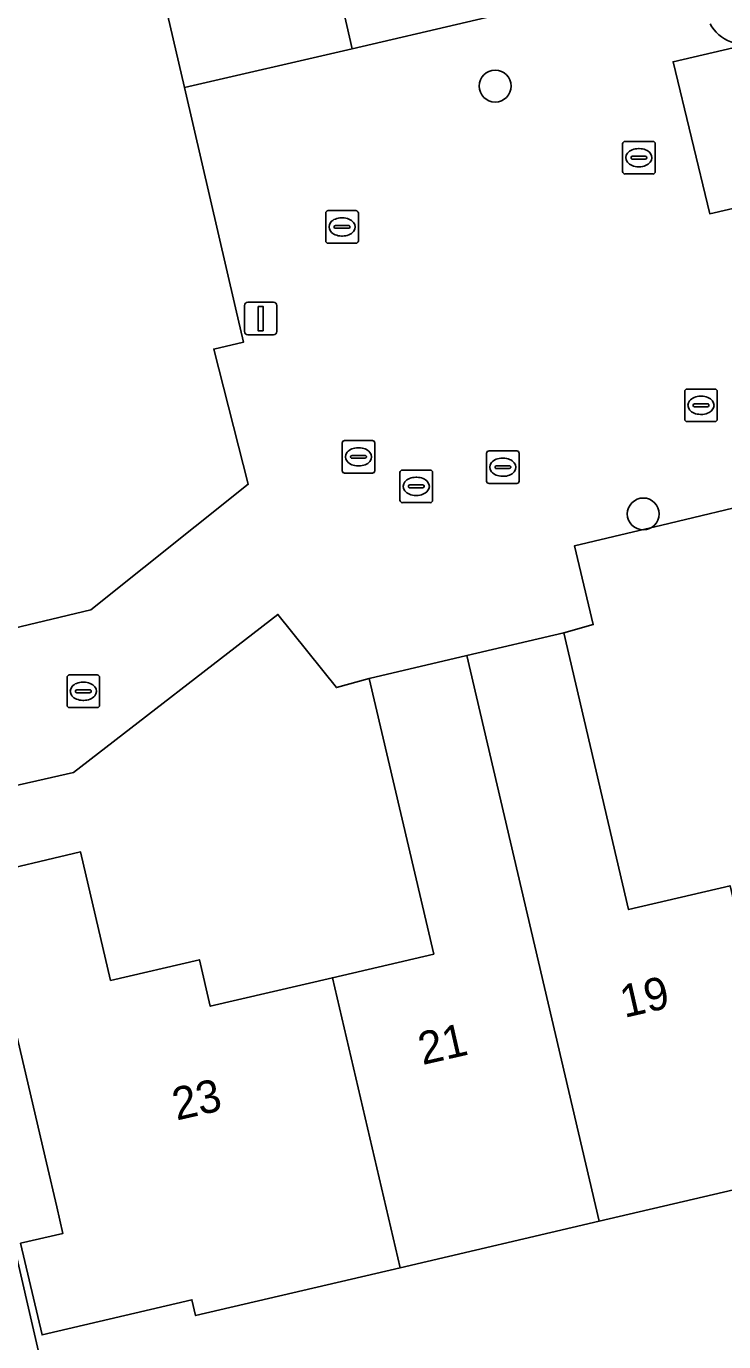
# Model space of a CAD drawing. Extents: x 158455 to 159797, y 387218 to 388672.
# Drawn here: x 159097.56 to 159118.98, y 388438.04 to 388478.42 of the extents above; entities that cross this region are included whole.
import ezdxf

# ---------------------------------------------------------------- set-up
doc = ezdxf.new("R2010")
doc.units = 0
for name, color, linetype in [('IMGEO_Boom', 7, 'Continuous'), ('IMGEO_Brandkraan', 7, 'Continuous'), ('IMGEO_Erf', 7, 'Continuous'), ('IMGEO_Groenvoorziening', 7, 'Continuous'), ('IMGEO_Kolk', 7, 'Continuous'), ('IMGEO_Lichtmast', 7, 'Continuous'), ('IMGEO_Pand', 7, 'Continuous'), ('IMGEO_Pand_nummerreeks', 7, 'Continuous'), ('IMGEO_Parkeervlak_open', 7, 'Continuous'), ('IMGEO_Rijbaan_lokaal_open', 7, 'Continuous'), ('IMGEO_Rioolput', 7, 'Continuous')]:
    doc.layers.add(name, color=color, linetype=linetype)

msp = doc.modelspace()

# ---------------------------------------------------------------- linework, layer by layer
at = {"layer": 'IMGEO_Boom'}
for centre in [(159111.96, 388476.588), (159116.509, 388463.453)]:
    msp.add_circle(centre, 0.489, dxfattribs=at)
at = {"layer": 'IMGEO_Brandkraan'}
for p, q in [((159111.696, 388464.462), (159111.696, 388465.314)), ((159111.771, 388465.388), (159112.623, 388465.388)), ((159112.697, 388465.314), (159112.697, 388464.462)), ((159111.955, 388464.882), (159111.955, 388464.894)), ((159111.998, 388464.931), (159112.396, 388464.931)), ((159112.184, 388465.168), (159112.209, 388465.168)), ((159112.439, 388464.894), (159112.439, 388464.882)), ((159112.393, 388464.845), (159111.995, 388464.845)), ((159112.207, 388464.608), (159112.182, 388464.608)), ((159112.623, 388464.388), (159111.771, 388464.388))]:
    msp.add_line(p, q, dxfattribs=at)
for points in [[(159111.696, 388464.462), (159111.696, 388465.314)], [(159111.771, 388465.388), (159112.623, 388465.388)], [(159112.697, 388465.314), (159112.697, 388464.462)], [(159112.623, 388464.388), (159111.771, 388464.388)]]:
    msp.add_lwpolyline(points, dxfattribs=at)
for centre, radius, start, end in [((159111.773, 388465.312), 0.0765, 91.552, 178.448), ((159111.773, 388465.312), 0.0765, 91.552, 178.448), ((159112.621, 388465.312), 0.0765, 1.552, 88.448), ((159112.621, 388465.312), 0.0765, 1.552, 88.448), ((159111.995, 388464.891), 0.0403, 85.8775, 175.7526), ((159112.4, 388464.893), 0.0386, 1.7309, 96.639), ((159111.992, 388464.881), 0.0366, 178.938, 274.7102), ((159112.396, 388464.888), 0.043, 264.8664, 352.4533), ((159111.773, 388464.464), 0.0765, 181.552, 268.448), ((159111.773, 388464.464), 0.0765, 181.552, 268.448), ((159112.621, 388464.464), 0.0765, 271.552, 358.448), ((159112.621, 388464.464), 0.0765, 271.552, 358.448)]:
    msp.add_arc(centre, radius, start, end, dxfattribs=at)
for centre, major_axis, ratio, start_param, end_param in [((159112.183, 388464.888), (-0.387, 0.002), 0.722429, 4.712389, 7.853982), ((159112.208, 388464.888), (-0.39, 0.002), 0.717154, 1.570796, 4.712389)]:
    msp.add_ellipse(centre, major_axis=major_axis, ratio=ratio, start_param=start_param, end_param=end_param, dxfattribs=at)
at = {"layer": 'IMGEO_Erf'}
for points in [[(159105.576, 388486.424), (159107.565, 388477.734), (159118.107, 388480.202)], [(159088.727, 388481.474), (159089.617, 388477.765), (159090.503, 388474.075), (159095.946, 388475.382), (159096.532, 388472.94), (159097.118, 388470.5), (159091.716, 388469.203), (159092.604, 388465.504), (159093.481, 388461.853), (159094.826, 388462.176), (159095.46, 388459.536), (159099.536, 388460.511), (159104.375, 388464.364), (159103.315, 388468.514), (159104.227, 388468.725), (159103.983, 388469.777), (159102.415, 388476.54), (159101.475, 388480.592)], [(159120.244, 388463.863), (159117.075, 388463.11), (159115.997, 388462.854), (159114.396, 388462.473), (159114.974, 388460.058), (159114.074, 388459.803), (159116.06, 388451.309), (159119.178, 388452.038)], [(159121.255, 388443.166), (159115.151, 388441.739), (159109.045, 388440.312), (159102.758, 388438.842), (159102.645, 388439.327), (159098.041, 388438.251), (159097.383, 388441.063), (159098.681, 388441.366), (159098.49, 388442.181), (159098.173, 388443.537), (159096.113, 388452.348), (159099.226, 388453.076), (159100.148, 388449.132), (159102.873, 388449.769), (159103.208, 388448.338), (159106.961, 388449.215), (159110.073, 388449.943), (159108.094, 388458.406), (159107.081, 388458.124), (159105.285, 388460.37), (159099.003, 388455.518), (159094.086, 388454.399)], [(159094.465, 388452.756), (159100.57, 388426.284), (159134.796, 388433.785), (159134.557, 388434.908), (159138.018, 388435.745), (159137.69, 388437.148), (159141.242, 388437.978), (159141.574, 388436.559), (159188.655, 388447.639)]]:
    msp.add_lwpolyline(points, dxfattribs=at)
at = {"layer": 'IMGEO_Groenvoorziening'}
msp.add_lwpolyline([(159118.563, 388478.497), (159118.619, 388478.405), (159118.683, 388478.319), (159118.754, 388478.239), (159118.833, 388478.166), (159118.917, 388478.1), (159119.007, 388478.041), (159119.102, 388477.991), (159119.201, 388477.95), (159119.304, 388477.918), (159119.409, 388477.895), (159119.515, 388477.881), (159119.622, 388477.878), (159119.73, 388477.883), (159119.836, 388477.898), (159119.886, 388477.909), (159121.825, 388478.362), (159122.243, 388476.631), (159126.925, 388477.725), (159136.22, 388479.897)], dxfattribs=at)
msp.add_lwpolyline([(159094.465, 388452.756), (159083.566, 388444.249), (159097.514, 388424.087), (159101.044, 388424.926), (159129.676, 388431.727), (159136.254, 388433.137), (159149.139, 388435.097), (159153.628, 388435.917), (159168.126, 388439.011), (159189.219, 388444.902), (159188.655, 388447.639), (159141.574, 388436.559), (159141.703, 388436.008), (159138.15, 388435.178), (159138.023, 388435.724), (159138.018, 388435.745), (159134.557, 388434.908), (159134.796, 388433.785), (159100.57, 388426.284)], close=True, dxfattribs=at)
at = {"layer": 'IMGEO_Kolk'}
for p, q in [((159115.875, 388473.963), (159115.875, 388474.815)), ((159115.95, 388474.889), (159116.802, 388474.889)), ((159116.363, 388474.669), (159116.388, 388474.669)), ((159116.876, 388474.815), (159116.876, 388473.963)), ((159116.134, 388474.383), (159116.134, 388474.395)), ((159116.572, 388474.346), (159116.174, 388474.346)), ((159116.177, 388474.432), (159116.575, 388474.432)), ((159116.618, 388474.395), (159116.618, 388474.383)), ((159116.802, 388473.889), (159115.95, 388473.889)), ((159116.386, 388474.109), (159116.361, 388474.109)), ((159106.756, 388471.838), (159106.756, 388472.69)), ((159106.831, 388472.764), (159107.683, 388472.764)), ((159107.757, 388472.69), (159107.757, 388471.838)), ((159107.015, 388472.258), (159107.015, 388472.27)), ((159107.453, 388472.221), (159107.055, 388472.221)), ((159107.058, 388472.307), (159107.456, 388472.307)), ((159107.244, 388472.544), (159107.269, 388472.544)), ((159107.499, 388472.27), (159107.499, 388472.258)), ((159107.683, 388471.764), (159106.831, 388471.764)), ((159107.267, 388471.984), (159107.242, 388471.984)), ((159117.782, 388466.362), (159117.782, 388467.214)), ((159117.857, 388467.288), (159118.709, 388467.288)), ((159118.27, 388467.068), (159118.295, 388467.068)), ((159118.783, 388467.214), (159118.783, 388466.362)), ((159118.041, 388466.782), (159118.041, 388466.794)), ((159118.479, 388466.745), (159118.081, 388466.745)), ((159118.084, 388466.831), (159118.482, 388466.831)), ((159118.293, 388466.508), (159118.268, 388466.508)), ((159118.525, 388466.794), (159118.525, 388466.782)), ((159118.709, 388466.288), (159117.857, 388466.288)), ((159109.036, 388463.873), (159109.036, 388464.725)), ((159109.111, 388464.799), (159109.963, 388464.799)), ((159109.524, 388464.579), (159109.549, 388464.579)), ((159110.037, 388464.725), (159110.037, 388463.873)), ((159109.295, 388464.293), (159109.295, 388464.305)), ((159109.733, 388464.256), (159109.335, 388464.256)), ((159109.338, 388464.342), (159109.736, 388464.342)), ((159109.779, 388464.305), (159109.779, 388464.293)), ((159109.963, 388463.799), (159109.111, 388463.799)), ((159109.547, 388464.019), (159109.522, 388464.019)), ((159098.809, 388457.583), (159098.809, 388458.435)), ((159098.884, 388458.509), (159099.736, 388458.509)), ((159099.81, 388458.435), (159099.81, 388457.583)), ((159099.111, 388458.052), (159099.509, 388458.052)), ((159099.297, 388458.289), (159099.322, 388458.289)), ((159099.068, 388458.003), (159099.068, 388458.015)), ((159099.506, 388457.966), (159099.108, 388457.966)), ((159099.32, 388457.729), (159099.295, 388457.729)), ((159099.552, 388458.015), (159099.552, 388458.003)), ((159099.736, 388457.509), (159098.884, 388457.509))]:
    msp.add_line(p, q, dxfattribs=at)
for points in [[(159115.875, 388473.963), (159115.875, 388474.815)], [(159115.95, 388474.889), (159116.802, 388474.889)], [(159116.876, 388474.815), (159116.876, 388473.963)], [(159116.802, 388473.889), (159115.95, 388473.889)], [(159106.756, 388471.838), (159106.756, 388472.69)], [(159106.831, 388472.764), (159107.683, 388472.764)], [(159107.757, 388472.69), (159107.757, 388471.838)], [(159107.683, 388471.764), (159106.831, 388471.764)], [(159117.782, 388466.362), (159117.782, 388467.214)], [(159117.857, 388467.288), (159118.709, 388467.288)], [(159118.783, 388467.214), (159118.783, 388466.362)], [(159118.709, 388466.288), (159117.857, 388466.288)], [(159109.036, 388463.873), (159109.036, 388464.725)], [(159109.111, 388464.799), (159109.963, 388464.799)], [(159110.037, 388464.725), (159110.037, 388463.873)], [(159109.963, 388463.799), (159109.111, 388463.799)], [(159098.809, 388457.583), (159098.809, 388458.435)], [(159098.884, 388458.509), (159099.736, 388458.509)], [(159099.81, 388458.435), (159099.81, 388457.583)], [(159099.736, 388457.509), (159098.884, 388457.509)]]:
    msp.add_lwpolyline(points, dxfattribs=at)
for centre, radius, start, end in [((159115.952, 388474.813), 0.0765, 91.552, 178.448), ((159115.952, 388474.813), 0.0765, 91.552, 178.448), ((159116.8, 388474.813), 0.0765, 1.552, 88.448), ((159116.8, 388474.813), 0.0765, 1.552, 88.448), ((159116.174, 388474.392), 0.0403, 85.8775, 175.7526), ((159116.171, 388474.382), 0.0366, 178.938, 274.7102), ((159116.575, 388474.389), 0.043, 264.8664, 352.4533), ((159116.579, 388474.394), 0.0386, 1.7309, 96.639), ((159115.952, 388473.965), 0.0765, 181.552, 268.448), ((159115.952, 388473.965), 0.0765, 181.552, 268.448), ((159116.8, 388473.965), 0.0765, 271.552, 358.448), ((159116.8, 388473.965), 0.0765, 271.552, 358.448), ((159106.833, 388472.688), 0.0765, 91.552, 178.448), ((159106.833, 388472.688), 0.0765, 91.552, 178.448), ((159107.681, 388472.688), 0.0765, 1.552, 88.448), ((159107.681, 388472.688), 0.0765, 1.552, 88.448), ((159107.055, 388472.267), 0.0403, 85.8775, 175.7526), ((159107.052, 388472.257), 0.0366, 178.938, 274.7102), ((159107.456, 388472.264), 0.043, 264.8664, 352.4533), ((159107.46, 388472.269), 0.0386, 1.7309, 96.639), ((159106.833, 388471.84), 0.0765, 181.552, 268.448), ((159106.833, 388471.84), 0.0765, 181.552, 268.448), ((159107.681, 388471.84), 0.0765, 271.552, 358.448), ((159107.681, 388471.84), 0.0765, 271.552, 358.448), ((159117.859, 388467.212), 0.0765, 91.552, 178.448), ((159117.859, 388467.212), 0.0765, 91.552, 178.448), ((159118.707, 388467.212), 0.0765, 1.552, 88.448), ((159118.707, 388467.212), 0.0765, 1.552, 88.448), ((159118.081, 388466.791), 0.0403, 85.8775, 175.7526), ((159118.078, 388466.781), 0.0366, 178.938, 274.7102), ((159118.482, 388466.788), 0.043, 264.8664, 352.4533), ((159118.486, 388466.793), 0.0386, 1.7309, 96.639), ((159117.859, 388466.364), 0.0765, 181.552, 268.448), ((159117.859, 388466.364), 0.0765, 181.552, 268.448), ((159118.707, 388466.364), 0.0765, 271.552, 358.448), ((159118.707, 388466.364), 0.0765, 271.552, 358.448), ((159109.113, 388464.723), 0.0765, 91.552, 178.448), ((159109.113, 388464.723), 0.0765, 91.552, 178.448), ((159109.961, 388464.723), 0.0765, 1.552, 88.448), ((159109.961, 388464.723), 0.0765, 1.552, 88.448), ((159109.335, 388464.302), 0.0403, 85.8775, 175.7526), ((159109.332, 388464.292), 0.0366, 178.938, 274.7102), ((159109.736, 388464.299), 0.043, 264.8664, 352.4533), ((159109.74, 388464.304), 0.0386, 1.7309, 96.639), ((159109.113, 388463.875), 0.0765, 181.552, 268.448), ((159109.113, 388463.875), 0.0765, 181.552, 268.448), ((159109.961, 388463.875), 0.0765, 271.552, 358.448), ((159109.961, 388463.875), 0.0765, 271.552, 358.448), ((159098.886, 388458.433), 0.0765, 91.552, 178.448), ((159098.886, 388458.433), 0.0765, 91.552, 178.448), ((159099.734, 388458.433), 0.0765, 1.552, 88.448), ((159099.734, 388458.433), 0.0765, 1.552, 88.448), ((159099.108, 388458.012), 0.0403, 85.8775, 175.7526), ((159099.513, 388458.014), 0.0386, 1.7309, 96.639), ((159099.105, 388458.002), 0.0366, 178.938, 274.7102), ((159099.509, 388458.009), 0.043, 264.8664, 352.4533), ((159098.886, 388457.585), 0.0765, 181.552, 268.448), ((159098.886, 388457.585), 0.0765, 181.552, 268.448), ((159099.734, 388457.585), 0.0765, 271.552, 358.448), ((159099.734, 388457.585), 0.0765, 271.552, 358.448)]:
    msp.add_arc(centre, radius, start, end, dxfattribs=at)
for centre, major_axis, ratio, start_param, end_param in [((159116.362, 388474.389), (-0.387, 0.002), 0.722429, 4.712389, 7.853982), ((159116.387, 388474.389), (-0.39, 0.002), 0.717154, 1.570796, 4.712389), ((159107.243, 388472.264), (-0.387, 0.002), 0.722429, 4.712389, 7.853982), ((159107.268, 388472.264), (-0.39, 0.002), 0.717154, 1.570796, 4.712389), ((159118.269, 388466.788), (-0.387, 0.002), 0.722429, 4.712389, 7.853982), ((159118.294, 388466.788), (-0.39, 0.002), 0.717154, 1.570796, 4.712389), ((159109.523, 388464.299), (-0.387, 0.002), 0.722429, 4.712389, 7.853982), ((159109.548, 388464.299), (-0.39, 0.002), 0.717154, 1.570796, 4.712389), ((159099.296, 388458.009), (-0.387, 0.002), 0.722429, 4.712389, 7.853982), ((159099.321, 388458.009), (-0.39, 0.002), 0.717154, 1.570796, 4.712389)]:
    msp.add_ellipse(centre, major_axis=major_axis, ratio=ratio, start_param=start_param, end_param=end_param, dxfattribs=at)
at = {"layer": 'IMGEO_Lichtmast'}
for p, q in [((159104.259, 388469.05), (159104.259, 388469.85)), ((159104.259, 388469.85), (159104.259, 388469.05)), ((159104.359, 388469.95), (159105.149, 388469.95)), ((159105.149, 388469.95), (159104.359, 388469.95)), ((159105.249, 388469.85), (159105.249, 388469.05)), ((159105.249, 388469.05), (159105.249, 388469.85)), ((159105.149, 388468.95), (159104.359, 388468.95)), ((159104.359, 388468.95), (159105.149, 388468.95))]:
    msp.add_line(p, q, dxfattribs=at)
msp.add_lwpolyline([(159104.679, 388469.825), (159104.829, 388469.825), (159104.829, 388469.075), (159104.679, 388469.075), (159104.679, 388469.825)], dxfattribs=at)
for centre, start, end in [((159104.359, 388469.85), 90, 180), ((159104.359, 388469.85), 90, 180), ((159105.149, 388469.85), 0, 90), ((159105.149, 388469.85), 360, 90), ((159104.359, 388469.05), 180, 270), ((159104.359, 388469.05), 180, 270), ((159105.149, 388469.05), 270, 0), ((159105.149, 388469.05), 270, 0)]:
    msp.add_arc(centre, 0.1, start, end, dxfattribs=at)
at = {"layer": 'IMGEO_Pand'}
for points in [[(159121.255, 388443.166), (159119.178, 388452.038), (159116.06, 388451.309), (159114.074, 388459.803), (159111.085, 388459.105), (159115.151, 388441.739)], [(159115.151, 388441.739), (159111.085, 388459.105), (159108.094, 388458.406), (159110.073, 388449.943), (159106.961, 388449.215), (159109.045, 388440.312)], [(159106.961, 388449.215), (159103.208, 388448.338), (159102.873, 388449.769), (159100.148, 388449.132), (159099.226, 388453.076), (159096.113, 388452.348), (159098.173, 388443.537), (159098.49, 388442.181), (159098.681, 388441.366), (159097.383, 388441.063), (159098.041, 388438.251), (159102.645, 388439.327), (159102.758, 388438.842), (159109.045, 388440.312)]]:
    msp.add_lwpolyline(points, close=True, dxfattribs=at)
at = {"layer": 'IMGEO_Parkeervlak_open'}
msp.add_lwpolyline([(159119.886, 388477.909), (159117.424, 388477.334), (159118.55, 388472.666), (159121.02, 388473.243), (159122.951, 388473.694), (159122.243, 388476.631), (159121.825, 388478.362)], close=True, dxfattribs=at)
at = {"layer": 'IMGEO_Rijbaan_lokaal_open'}
for points in [[(159101.475, 388480.592), (159102.415, 388476.54), (159107.565, 388477.734), (159105.576, 388486.424)], [(159118.107, 388480.202), (159107.565, 388477.734), (159102.415, 388476.54), (159103.983, 388469.777), (159104.227, 388468.725), (159103.315, 388468.514), (159104.375, 388464.364), (159099.536, 388460.511), (159095.46, 388459.536)], [(159119.007, 388478.041), (159118.917, 388478.1), (159118.833, 388478.166), (159118.754, 388478.239), (159118.683, 388478.319), (159118.619, 388478.405), (159118.563, 388478.497)], [(159121.02, 388473.243), (159118.55, 388472.666), (159117.424, 388477.334), (159119.886, 388477.909)], [(159094.086, 388454.399), (159099.003, 388455.518), (159105.285, 388460.37), (159107.081, 388458.124), (159108.094, 388458.406), (159111.085, 388459.105), (159114.074, 388459.803), (159114.974, 388460.058), (159114.396, 388462.473), (159115.997, 388462.854), (159117.075, 388463.11), (159120.244, 388463.863)]]:
    msp.add_lwpolyline(points, dxfattribs=at)
at = {"layer": 'IMGEO_Rioolput'}
for p, q in [((159107.336, 388465.706), (159108.188, 388465.706)), ((159107.261, 388464.78), (159107.261, 388465.632)), ((159107.749, 388465.486), (159107.774, 388465.486)), ((159108.262, 388465.632), (159108.262, 388464.78)), ((159107.52, 388465.2), (159107.52, 388465.212)), ((159107.958, 388465.163), (159107.56, 388465.163)), ((159107.563, 388465.249), (159107.961, 388465.249)), ((159107.772, 388464.926), (159107.747, 388464.926)), ((159108.004, 388465.212), (159108.004, 388465.2)), ((159108.188, 388464.706), (159107.336, 388464.706))]:
    msp.add_line(p, q, dxfattribs=at)
for points in [[(159107.336, 388465.706), (159108.188, 388465.706)], [(159107.261, 388464.78), (159107.261, 388465.632)], [(159108.262, 388465.632), (159108.262, 388464.78)], [(159108.188, 388464.706), (159107.336, 388464.706)]]:
    msp.add_lwpolyline(points, dxfattribs=at)
for centre, radius, start, end in [((159107.338, 388465.63), 0.0765, 91.552, 178.448), ((159107.338, 388465.63), 0.0765, 91.552, 178.448), ((159108.186, 388465.63), 0.0765, 1.552, 88.448), ((159108.186, 388465.63), 0.0765, 1.552, 88.448), ((159107.56, 388465.209), 0.0403, 85.8775, 175.7526), ((159107.557, 388465.199), 0.0366, 178.938, 274.7102), ((159107.961, 388465.206), 0.043, 264.8664, 352.4533), ((159107.965, 388465.211), 0.0386, 1.7309, 96.639), ((159107.338, 388464.782), 0.0765, 181.552, 268.448), ((159107.338, 388464.782), 0.0765, 181.552, 268.448), ((159108.186, 388464.782), 0.0765, 271.552, 358.448), ((159108.186, 388464.782), 0.0765, 271.552, 358.448)]:
    msp.add_arc(centre, radius, start, end, dxfattribs=at)
for centre, major_axis, ratio, start_param, end_param in [((159107.748, 388465.206), (-0.387, 0.002), 0.722429, 4.712389, 7.853982), ((159107.773, 388465.206), (-0.39, 0.002), 0.717154, 1.570796, 4.712389)]:
    msp.add_ellipse(centre, major_axis=major_axis, ratio=ratio, start_param=start_param, end_param=end_param, dxfattribs=at)

# ---------------------------------------------------------------- texts
at = {"layer": 'IMGEO_Pand_nummerreeks'}
for s, rotation, p in [('19', 12.8608, (159115.928, 388447.979)), ('21', 12.8608, (159109.727, 388446.532)), ('23', 12.8629, (159102.172, 388444.827))]:
    msp.add_text(s, height=1, rotation=rotation, dxfattribs=at).set_placement(p)

doc.saveas('drawing.dxf')
